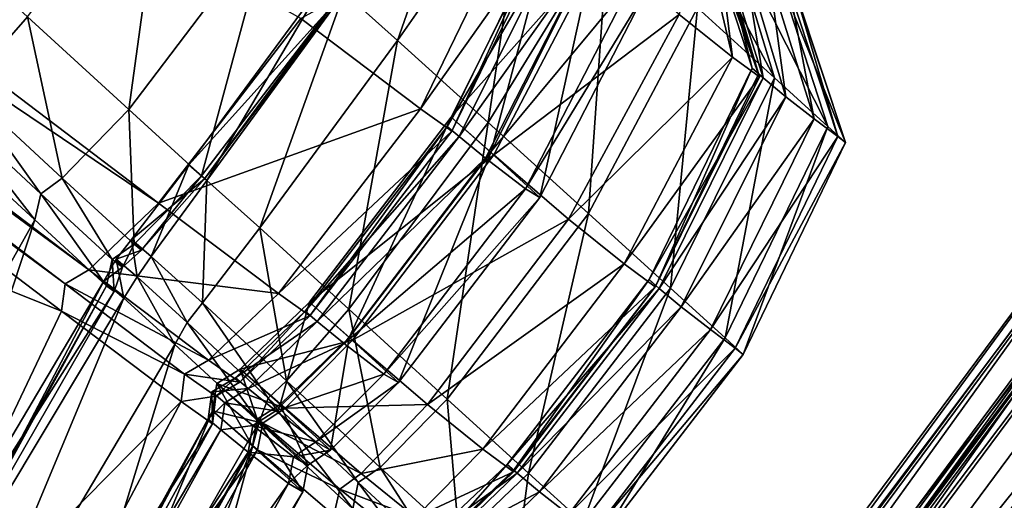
# Model space of a CAD drawing. Header units: millimetres. Extents: x 2387 to 13955, y -4964 to 364.
# Tile 479 of 656: x 6344.11 to 6351.46, y -2906.4 to -2902.81. Entities that reach past the tile are written whole.
import ezdxf

# ---------------------------------------------------------------- set-up
doc = ezdxf.new("R2010")
doc.units = ezdxf.units.MM
doc.header["$MEASUREMENT"] = 0
doc.layers.add('Predefinito', color=7, linetype='Continuous', true_color=0x000000)

msp = doc.modelspace()

# ---------------------------------------------------------------- linework, layer by layer
at = {"layer": 'Predefinito'}
for points in [[(6345.1495, -2904.1824, 440.492), (6335.2554, -2896.6692, 485.6928), (6334.7351, -2897.1658, 485.6669)], [(6335.2554, -2896.6692, 485.6928), (6345.1495, -2904.1824, 440.492), (6346.2091, -2902.8039, 440.494)], [(6344.6285, -2904.6786, 440.4862), (6334.7351, -2897.1658, 485.6669), (6334.5586, -2897.2706, 485.6497)], [(6334.7351, -2897.1658, 485.6669), (6344.6285, -2904.6786, 440.4862), (6345.1495, -2904.1824, 440.492)], [(6344.4515, -2904.7832, 440.4823), (6334.5586, -2897.2706, 485.6497), (6334.5309, -2897.4741, 485.6669)], [(6334.5586, -2897.2706, 485.6497), (6344.4515, -2904.7832, 440.4823), (6344.6285, -2904.6786, 440.4862)], [(6344.4241, -2904.9871, 440.4862), (6334.5309, -2897.4741, 485.6669), (6333.255, -2900.517, 485.6928)], [(6334.5309, -2897.4741, 485.6669), (6344.4241, -2904.9871, 440.4862), (6344.4515, -2904.7832, 440.4823)], [(6333.255, -2900.517, 485.6928), (6342.9787, -2908.0306, 440.4921), (6344.4241, -2904.9871, 440.4862)], [(6346.9315, -2902.9681, 16.2032), (6346.534, -2902.6118, 16.1844), (6347.5352, -2901.2412, 16.3436)], [(6347.5352, -2901.2412, 16.3436), (6347.9061, -2901.5741, 16.4603), (6346.9315, -2902.9681, 16.2032)], [(6344.9262, -2903.4824, 14.7599), (6344.1711, -2902.7931, 13.9075), (6345.2125, -2901.4031, 13.8732)], [(6345.2125, -2901.4031, 13.8732), (6345.9772, -2902.0986, 14.7408), (6344.9262, -2903.4824, 14.7599)], [(6347.6075, -2903.5809, 16.9438), (6346.9315, -2902.9681, 16.2032), (6347.9061, -2901.5741, 16.4603)], [(6347.9061, -2901.5741, 16.4603), (6348.5034, -2902.1174, 17.1776), (6347.6075, -2903.5809, 16.9438)], [(6348.9528, -2901.7552, 19.3121), (6349.4188, -2902.1826, 22.0794), (6349.7437, -2903.248, 21.8075)], [(6349.7437, -2903.248, 21.8075), (6349.1687, -2902.7243, 18.8439), (6348.9528, -2901.7552, 19.3121)], [(6346.2091, -2902.8039, 440.494), (6347.1027, -2903.4784, 435.4741), (6347.8693, -2901.9005, 435.4956)], [(6348.1031, -2902.066, 433.6565), (6347.8693, -2901.9005, 435.4956), (6347.1027, -2903.4784, 435.4741)], [(6347.6274, -2903.8041, 426.6133), (6347.3316, -2903.5413, 426.4532), (6348.1112, -2901.9754, 426.413)], [(6348.4552, -2902.2779, 426.2631), (6348.1112, -2901.9754, 426.413), (6347.3316, -2903.5413, 426.4532)], [(6348.1112, -2901.9754, 426.413), (6348.411, -2902.2418, 426.6799), (6347.6274, -2903.8041, 426.6133)], [(6347.3368, -2903.644, 433.6595), (6347.3023, -2903.6098, 433.4626), (6348.0724, -2902.0352, 433.4061)], [(6348.171, -2902.1194, 433.1873), (6348.0724, -2902.0352, 433.4061), (6347.3023, -2903.6098, 433.4626)], [(6348.0724, -2902.0352, 433.4061), (6348.1031, -2902.066, 433.6565), (6347.3368, -2903.644, 433.6595)], [(6345.4703, -2903.9796, 15.657), (6344.9262, -2903.4824, 14.7599), (6345.9772, -2902.0986, 14.7408)], [(6345.9772, -2902.0986, 14.7408), (6346.5239, -2902.5975, 15.6524), (6345.4703, -2903.9796, 15.657)], [(6347.1027, -2903.4784, 435.4741), (6347.3368, -2903.644, 433.6595), (6348.1031, -2902.066, 433.6565)], [(6347.3023, -2903.6098, 433.4626), (6347.3902, -2903.6846, 433.2957), (6348.171, -2902.1194, 433.1873)], [(6348.3807, -2902.2921, 432.2878), (6348.171, -2902.1194, 433.1873), (6347.3902, -2903.6846, 433.2957)], [(6348.3548, -2904.2603, 18.6878), (6347.6075, -2903.5809, 16.9438), (6348.5034, -2902.1174, 17.1776)], [(6348.5034, -2902.1174, 17.1776), (6349.1687, -2902.7243, 18.8439), (6348.3548, -2904.2603, 18.6878)], [(6349.0316, -2902.7755, 425.4453), (6349.4292, -2903.0942, 423.1746), (6349.1952, -2902.1092, 422.9335)], [(6349.3113, -2902.1789, 420.9417), (6349.1952, -2902.1092, 422.9335), (6349.4292, -2903.0942, 423.1746)], [(6349.3232, -2902.1735, 419.2056), (6349.2194, -2902.0831, 419.5939), (6349.5751, -2903.1756, 419.6787)], [(6349.2194, -2902.0831, 419.5939), (6349.2674, -2902.1276, 420.0005), (6349.6235, -2903.2205, 419.9241)], [(6349.6235, -2903.2205, 419.9241), (6349.5751, -2903.1756, 419.6787), (6349.2194, -2902.0831, 419.5939)], [(6343.5169, -2902.195, 13.5148), (6344.1711, -2902.7931, 13.9075), (6343.7041, -2903.3254, 14.0105)], [(6349.2674, -2902.1276, 420.0005), (6349.3113, -2902.1789, 420.9417), (6349.6318, -2903.2405, 420.8634)], [(6349.6318, -2903.2405, 420.8634), (6349.6235, -2903.2205, 419.9241), (6349.2674, -2902.1276, 420.0005)], [(6349.4292, -2903.0942, 423.1746), (6349.6318, -2903.2405, 420.8634), (6349.3113, -2902.1789, 420.9417)], [(6349.5751, -2903.1756, 419.6787), (6349.6575, -2903.2472, 419.4492), (6349.3232, -2902.1735, 419.2056)], [(6349.508, -2902.3286, 417.2866), (6349.3232, -2902.1735, 419.2056), (6349.6575, -2903.2472, 419.4492)], [(6349.4188, -2902.1826, 22.0794), (6349.7853, -2902.5167, 25.46), (6350.141, -2903.6094, 25.3333)], [(6350.141, -2903.6094, 25.3333), (6349.7437, -2903.248, 21.8075), (6349.4188, -2902.1826, 22.0794)], [(6347.9932, -2904.1393, 427.5647), (6347.6274, -2903.8041, 426.6133), (6348.411, -2902.2418, 426.6799)], [(6348.411, -2902.2418, 426.6799), (6348.79, -2902.5885, 427.6713), (6347.9932, -2904.1393, 427.5647)], [(6347.3316, -2903.5413, 426.4532), (6347.6502, -2903.8215, 426.4047), (6348.4552, -2902.2779, 426.2631)], [(6347.3902, -2903.6846, 433.2957), (6347.5884, -2903.8471, 432.3925), (6348.3807, -2902.2921, 432.2878)], [(6348.6834, -2902.5268, 429.9948), (6348.3807, -2902.2921, 432.2878), (6347.5884, -2903.8471, 432.3925)], [(6349.0316, -2902.7755, 425.4453), (6348.4552, -2902.2779, 426.2631), (6347.6502, -2903.8215, 426.4047)], [(6349.7033, -2902.4781, 412.2879), (6349.508, -2902.3286, 417.2866), (6349.8268, -2903.3885, 417.601)], [(6349.6575, -2903.2472, 419.4492), (6349.8268, -2903.3885, 417.601), (6349.508, -2902.3286, 417.2866)], [(6349.8268, -2903.3885, 417.601), (6350.0389, -2903.553, 412.4993), (6349.7033, -2902.4781, 412.2879)], [(6349.8537, -2902.5882, 360.6594), (6349.7033, -2902.4781, 412.2879), (6350.0389, -2903.553, 412.4993)], [(6345.5095, -2904.0134, 16.2059), (6345.3757, -2903.8964, 16.3604), (6346.4048, -2902.4978, 16.3554)], [(6346.534, -2902.6118, 16.1844), (6346.4048, -2902.4978, 16.3554), (6345.3757, -2903.8964, 16.3604)], [(6346.4048, -2902.4978, 16.3554), (6346.534, -2902.6118, 16.1844), (6345.5095, -2904.0134, 16.2059)], [(6347.5884, -2903.8471, 432.3925), (6347.8847, -2904.0762, 429.9866), (6348.6834, -2902.5268, 429.9948)], [(6348.79, -2902.5885, 427.6713), (6348.6834, -2902.5268, 429.9948), (6347.8847, -2904.0762, 429.9866)], [(6349.7853, -2902.5167, 25.46), (6349.9059, -2902.6267, 28.7328), (6350.2731, -2903.7295, 28.6859)], [(6350.2731, -2903.7295, 28.6859), (6350.141, -2903.6094, 25.3333), (6349.7853, -2902.5167, 25.46)], [(6345.3757, -2903.8964, 16.3604), (6345.4914, -2904.0014, 16.1839), (6346.534, -2902.6118, 16.1844)], [(6345.4914, -2904.0014, 16.1839), (6345.4703, -2903.9796, 15.657), (6346.5239, -2902.5975, 15.6524)], [(6346.5239, -2902.5975, 15.6524), (6346.534, -2902.6118, 16.1844), (6345.4914, -2904.0014, 16.1839)], [(6345.9032, -2904.3671, 16.2385), (6345.5095, -2904.0134, 16.2059), (6346.534, -2902.6118, 16.1844)], [(6346.534, -2902.6118, 16.1844), (6346.9315, -2902.9681, 16.2032), (6345.9032, -2904.3671, 16.2385)], [(6347.8847, -2904.0762, 429.9866), (6347.9932, -2904.1393, 427.5647), (6348.79, -2902.5885, 427.6713)], [(6350.0389, -2903.553, 412.4993), (6350.2141, -2903.6851, 360.7256), (6349.8537, -2902.5882, 360.6594)], [(6349.9037, -2902.6248, 218.8506), (6349.8537, -2902.5882, 360.6594), (6350.2141, -2903.6851, 360.7256)], [(6350.2141, -2903.6851, 360.7256), (6350.2725, -2903.729, 218.8614), (6349.9037, -2902.6248, 218.8506)], [(6349.9042, -2902.6252, 77.8718), (6349.9037, -2902.6248, 218.8506), (6350.2725, -2903.729, 218.8614)], [(6349.9059, -2902.6267, 28.7328), (6349.9042, -2902.6252, 77.8718), (6350.2727, -2903.7291, 77.8627)], [(6350.2725, -2903.729, 218.8614), (6350.2727, -2903.7291, 77.8627), (6349.9042, -2902.6252, 77.8718)], [(6350.2727, -2903.7291, 77.8627), (6350.2731, -2903.7295, 28.6859), (6349.9059, -2902.6267, 28.7328)], [(6344.3948, -2914.5883, 359.3431), (6353.1755, -2902.7661, 359.3431), (6353.1754, -2902.766, 320.2346)], [(6353.1754, -2902.766, 320.2346), (6344.3948, -2914.5883, 320.2346), (6344.3948, -2914.5883, 359.3431)], [(6344.3948, -2914.5883, 398.4517), (6353.1755, -2902.766, 398.4517), (6353.1755, -2902.7661, 359.3431)], [(6344.3948, -2914.5883, 414.1727), (6353.1755, -2902.7661, 414.1727), (6353.1755, -2902.766, 398.4517)], [(6353.1755, -2902.766, 398.4517), (6344.3948, -2914.5883, 398.4517), (6344.3948, -2914.5883, 414.1727)], [(6344.3948, -2914.5883, 320.2346), (6353.1754, -2902.766, 320.2346), (6353.1755, -2902.7661, 304.5135)], [(6353.1755, -2902.7661, 359.3431), (6344.3948, -2914.5883, 359.3431), (6344.3948, -2914.5883, 398.4517)], [(6353.1755, -2902.7661, 414.1727), (6344.3948, -2914.5883, 414.1727), (6344.4574, -2914.6272, 417.2723)], [(6353.1755, -2902.7661, 304.5135), (6344.3948, -2914.5883, 304.5135), (6344.3948, -2914.5883, 320.2346)], [(6344.3948, -2914.5883, 304.5135), (6353.1755, -2902.7661, 304.5135), (6353.2377, -2902.8399, 301.0011)], [(6344.4574, -2914.6272, 417.2723), (6353.2292, -2902.8166, 417.2723), (6353.1755, -2902.7661, 414.1727)], [(6347.6502, -2903.8215, 426.4047), (6348.2059, -2904.3008, 425.621), (6349.0316, -2902.7755, 425.4453)], [(6349.4292, -2903.0942, 423.1746), (6349.0316, -2902.7755, 425.4453), (6348.2059, -2904.3008, 425.621)], [(6348.9662, -2904.8162, 21.7169), (6348.3548, -2904.2603, 18.6878), (6349.1687, -2902.7243, 18.8439)], [(6349.1687, -2902.7243, 18.8439), (6349.7437, -2903.248, 21.8075), (6348.9662, -2904.8162, 21.7169)], [(6344.4312, -2903.9961, 14.8172), (6343.7041, -2903.3254, 14.0105), (6344.1711, -2902.7931, 13.9075)], [(6344.1711, -2902.7931, 13.9075), (6344.9262, -2903.4824, 14.7599), (6344.4312, -2903.9961, 14.8172)], [(6353.2377, -2902.8399, 301.0011), (6344.4703, -2914.6484, 301.0011), (6344.3948, -2914.5883, 304.5135)], [(6353.2292, -2902.8166, 417.2723), (6344.4574, -2914.6272, 417.2723), (6344.645, -2914.7438, 418.5167)], [(6344.4703, -2914.6484, 301.0011), (6353.2377, -2902.8399, 301.0011), (6353.4243, -2903.0613, 298.5183)], [(6344.645, -2914.7438, 418.5167), (6353.3902, -2902.968, 418.5166), (6353.2292, -2902.8166, 417.2723)], [(6347.1027, -2903.4784, 435.4741), (6346.2091, -2902.8039, 440.494), (6345.1495, -2904.1824, 440.492)], [(6353.3902, -2902.968, 418.5166), (6344.645, -2914.7438, 418.5167), (6344.7831, -2914.832, 418.8467)], [(6353.3852, -2903.0017, 419.9255), (6344.6465, -2914.778, 419.9255), (6344.8908, -2914.9837, 421.3539)], [(6344.6465, -2914.778, 419.9255), (6353.3852, -2903.0017, 419.9255), (6353.4332, -2903.019, 419.2029)], [(6344.7831, -2914.832, 418.8467), (6353.5083, -2903.0817, 418.8465), (6353.3902, -2902.968, 418.5166)], [(6344.8908, -2914.9837, 421.3539), (6353.5846, -2903.2515, 421.354), (6353.3852, -2903.0017, 419.9255)], [(6346.5673, -2904.9721, 16.9759), (6345.9032, -2904.3671, 16.2385), (6346.9315, -2902.9681, 16.2032)], [(6346.9315, -2902.9681, 16.2032), (6347.6075, -2903.5809, 16.9438), (6346.5673, -2904.9721, 16.9759)], [(6353.4243, -2903.0613, 298.5183), (6344.6965, -2914.8288, 298.5183), (6344.4703, -2914.6484, 301.0011)], [(6353.4332, -2903.019, 419.2029), (6344.6971, -2914.7854, 419.203), (6344.6465, -2914.778, 419.9255)], [(6344.6965, -2914.8288, 298.5183), (6353.4243, -2903.0613, 298.5183), (6353.7976, -2903.5042, 296.7472)], [(6344.6971, -2914.7854, 419.203), (6353.4332, -2903.019, 419.2029), (6353.5083, -2903.0817, 418.8465)], [(6353.5083, -2903.0817, 418.8465), (6344.7831, -2914.832, 418.8467), (6344.6971, -2914.7854, 419.203)], [(6348.2059, -2904.3008, 425.621), (6348.6214, -2904.6356, 423.2549), (6349.4292, -2903.0942, 423.1746)], [(6349.6318, -2903.2405, 420.8634), (6349.4292, -2903.0942, 423.1746), (6348.6214, -2904.6356, 423.2549)], [(6349.6575, -2903.2472, 419.4492), (6349.5751, -2903.1756, 419.6787), (6348.8078, -2904.7528, 419.707)], [(6348.8564, -2904.7978, 419.8987), (6348.8078, -2904.7528, 419.707), (6349.5751, -2903.1756, 419.6787)], [(6348.8529, -2904.8074, 420.8373), (6348.8564, -2904.7978, 419.8987), (6349.6235, -2903.2205, 419.9241)], [(6349.6235, -2903.2205, 419.9241), (6349.6318, -2903.2405, 420.8634), (6348.8529, -2904.8074, 420.8373)], [(6349.5751, -2903.1756, 419.6787), (6349.6235, -2903.2205, 419.9241), (6348.8564, -2904.7978, 419.8987)], [(6353.5846, -2903.2515, 421.354), (6344.8908, -2914.9837, 421.3539), (6345.654, -2915.5085, 422.3978)], [(6345.654, -2915.5085, 422.3978), (6354.2298, -2903.9164, 422.3968), (6353.5846, -2903.2515, 421.354)], [(6348.6214, -2904.6356, 423.2549), (6348.8529, -2904.8074, 420.8373), (6349.6318, -2903.2405, 420.8634)], [(6348.8078, -2904.7528, 419.707), (6348.8832, -2904.8181, 419.5305), (6349.6575, -2903.2472, 419.4492)], [(6349.8268, -2903.3885, 417.601), (6349.6575, -2903.2472, 419.4492), (6348.8832, -2904.8181, 419.5305)], [(6349.3738, -2905.1868, 25.2911), (6348.9662, -2904.8162, 21.7169), (6349.7437, -2903.248, 21.8075)], [(6349.7437, -2903.248, 21.8075), (6350.141, -2903.6094, 25.3333), (6349.3738, -2905.1868, 25.2911)], [(6344.2712, -2904.113, 14.8554), (6343.5627, -2903.4549, 14.0791), (6343.7041, -2903.3254, 14.0105)], [(6343.7041, -2903.3254, 14.0105), (6344.4312, -2903.9961, 14.8172), (6344.2712, -2904.113, 14.8554)], [(6348.8832, -2904.8181, 419.5305), (6349.0472, -2904.9549, 417.7057), (6349.8268, -2903.3885, 417.601)], [(6350.0389, -2903.553, 412.4993), (6349.8268, -2903.3885, 417.601), (6349.0472, -2904.9549, 417.7057)], [(6344.2254, -2904.3065, 14.8172), (6343.4981, -2903.6364, 14.0105), (6343.5627, -2903.4549, 14.0791)], [(6343.5627, -2903.4549, 14.0791), (6344.2712, -2904.113, 14.8554), (6344.2254, -2904.3065, 14.8172)], [(6344.9674, -2904.488, 15.6707), (6344.4312, -2903.9961, 14.8172), (6344.9262, -2903.4824, 14.7599)], [(6353.7976, -2903.5042, 296.7472), (6345.149, -2915.1895, 296.7472), (6344.6965, -2914.8288, 298.5183)], [(6344.9262, -2903.4824, 14.7599), (6345.4703, -2903.9796, 15.657), (6344.9674, -2904.488, 15.6707)], [(6345.149, -2915.1895, 296.7472), (6353.7976, -2903.5042, 296.7472), (6354.4198, -2904.2423, 295.3697)], [(6345.1495, -2904.1824, 440.492), (6346.0429, -2904.8567, 435.477), (6347.1027, -2903.4784, 435.4741)], [(6347.3368, -2903.644, 433.6595), (6347.1027, -2903.4784, 435.4741), (6346.0429, -2904.8567, 435.477)], [(6346.5704, -2905.184, 426.6225), (6346.274, -2904.9207, 426.4477), (6347.3316, -2903.5413, 426.4532)], [(6347.6502, -2903.8215, 426.4047), (6347.3316, -2903.5413, 426.4532), (6346.274, -2904.9207, 426.4477)], [(6347.3021, -2905.6433, 18.7092), (6346.5673, -2904.9721, 16.9759), (6347.6075, -2903.5809, 16.9438)], [(6347.3316, -2903.5413, 426.4532), (6347.6274, -2903.8041, 426.6133), (6346.5704, -2905.184, 426.6225)], [(6347.6075, -2903.5809, 16.9438), (6348.3548, -2904.2603, 18.6878), (6347.3021, -2905.6433, 18.7092)], [(6349.0472, -2904.9549, 417.7057), (6349.265, -2905.1245, 412.5698), (6350.0389, -2903.553, 412.4993)], [(6350.2141, -2903.6851, 360.7256), (6350.0389, -2903.553, 412.4993), (6349.265, -2905.1245, 412.5698)], [(6343.4981, -2903.6364, 14.0105), (6344.2254, -2904.3065, 14.8172), (6342.5215, -2907.3391, 14.7599)], [(6346.0429, -2904.8567, 435.477), (6346.277, -2905.0223, 433.659), (6347.3368, -2903.644, 433.6595)], [(6346.277, -2905.0223, 433.659), (6346.2432, -2904.9884, 433.4548), (6347.3023, -2903.6098, 433.4626)], [(6347.3902, -2903.6846, 433.2957), (6347.3023, -2903.6098, 433.4626), (6346.2432, -2904.9884, 433.4548)], [(6347.3023, -2903.6098, 433.4626), (6347.3368, -2903.644, 433.6595), (6346.277, -2905.0223, 433.659)], [(6349.5096, -2905.3103, 28.6702), (6349.3738, -2905.1868, 25.2911), (6350.141, -2903.6094, 25.3333)], [(6350.141, -2903.6094, 25.3333), (6350.2731, -2903.7295, 28.6859), (6349.5096, -2905.3103, 28.6702)], [(6346.2432, -2904.9884, 433.4548), (6346.3326, -2905.0643, 433.2808), (6347.3902, -2903.6846, 433.2957)], [(6347.5884, -2903.8471, 432.3925), (6347.3902, -2903.6846, 433.2957), (6346.3326, -2905.0643, 433.2808)], [(6349.265, -2905.1245, 412.5698), (6349.4485, -2905.2639, 360.7477), (6350.2141, -2903.6851, 360.7256)], [(6350.2725, -2903.729, 218.8614), (6350.2141, -2903.6851, 360.7256), (6349.4485, -2905.2639, 360.7477)], [(6349.4485, -2905.2639, 360.7477), (6349.5096, -2905.3103, 218.865), (6350.2725, -2903.729, 218.8614)], [(6350.2727, -2903.7291, 77.8627), (6350.2725, -2903.729, 218.8614), (6349.5096, -2905.3103, 218.865)], [(6350.2731, -2903.7295, 28.6859), (6350.2727, -2903.7291, 77.8627), (6349.5096, -2905.3103, 77.8597)], [(6349.5096, -2905.3103, 218.865), (6349.5096, -2905.3103, 77.8597), (6350.2727, -2903.7291, 77.8627)], [(6349.5096, -2905.3103, 77.8597), (6349.5096, -2905.3103, 28.6702), (6350.2731, -2903.7295, 28.6859)], [(6346.9382, -2905.5206, 427.5793), (6346.5704, -2905.184, 426.6225), (6347.6274, -2903.8041, 426.6133)], [(6347.6274, -2903.8041, 426.6133), (6347.9932, -2904.1393, 427.5647), (6346.9382, -2905.5206, 427.5793)], [(6346.274, -2904.9207, 426.4477), (6346.5965, -2905.2035, 426.3852), (6347.6502, -2903.8215, 426.4047)], [(6346.3326, -2905.0643, 433.2808), (6346.5326, -2905.228, 432.3781), (6347.5884, -2903.8471, 432.3925)], [(6347.8847, -2904.0762, 429.9866), (6347.5884, -2903.8471, 432.3925), (6346.5326, -2905.228, 432.3781)], [(6348.2059, -2904.3008, 425.621), (6347.6502, -2903.8215, 426.4047), (6346.5965, -2905.2035, 426.3852)], [(6345.0947, -2904.5803, 16.2714), (6344.9475, -2904.4543, 16.3765), (6345.3757, -2903.8964, 16.3604)], [(6345.4914, -2904.0014, 16.1839), (6345.3757, -2903.8964, 16.3604), (6344.9475, -2904.4543, 16.3765)], [(6345.3757, -2903.8964, 16.3604), (6345.5095, -2904.0134, 16.2059), (6345.0947, -2904.5803, 16.2714)], [(6354.2298, -2903.9164, 422.3968), (6345.654, -2915.5085, 422.3978), (6347.1601, -2916.4584, 421.9662)], [(6347.1601, -2916.4584, 421.9662), (6355.5189, -2905.1442, 421.9624), (6354.2298, -2903.9164, 422.3968)], [(6344.8023, -2904.6013, 15.6799), (6344.2712, -2904.113, 14.8554), (6344.4312, -2903.9961, 14.8172)], [(6344.4312, -2903.9961, 14.8172), (6344.9674, -2904.488, 15.6707), (6344.8023, -2904.6013, 15.6799)], [(6344.9475, -2904.4543, 16.3765), (6345.0223, -2904.5322, 16.1834), (6345.4914, -2904.0014, 16.1839)], [(6345.0223, -2904.5322, 16.1834), (6344.9674, -2904.488, 15.6707), (6345.4703, -2903.9796, 15.657)], [(6345.4703, -2903.9796, 15.657), (6345.4914, -2904.0014, 16.1839), (6345.0223, -2904.5322, 16.1834)], [(6345.4763, -2904.9259, 16.3446), (6345.0947, -2904.5803, 16.2714), (6345.5095, -2904.0134, 16.2059)], [(6345.5095, -2904.0134, 16.2059), (6345.9032, -2904.3671, 16.2385), (6345.4763, -2904.9259, 16.3446)], [(6346.5326, -2905.228, 432.3781), (6346.83, -2905.4577, 429.9877), (6347.8847, -2904.0762, 429.9866)], [(6347.9932, -2904.1393, 427.5647), (6347.8847, -2904.0762, 429.9866), (6346.83, -2905.4577, 429.9877)], [(6344.762, -2904.7981, 15.6707), (6344.2254, -2904.3065, 14.8172), (6344.2712, -2904.113, 14.8554)], [(6344.2712, -2904.113, 14.8554), (6344.8023, -2904.6013, 15.6799), (6344.762, -2904.7981, 15.6707)], [(6346.83, -2905.4577, 429.9877), (6346.9382, -2905.5206, 427.5793), (6347.9932, -2904.1393, 427.5647)], [(6346.0429, -2904.8567, 435.477), (6345.1495, -2904.1824, 440.492), (6344.6285, -2904.6786, 440.4862)], [(6354.4198, -2904.2423, 295.3697), (6345.9032, -2915.7907, 295.3697), (6345.149, -2915.1895, 296.7472)], [(6345.9032, -2915.7907, 295.3697), (6354.4198, -2904.2423, 295.3697), (6355.2908, -2905.2757, 294.3857)], [(6343.0646, -2907.838, 15.6566), (6342.5215, -2907.3391, 14.7599), (6344.2254, -2904.3065, 14.8172)], [(6344.2254, -2904.3065, 14.8172), (6344.762, -2904.7981, 15.6707), (6343.0646, -2907.838, 15.6566)], [(6346.5965, -2905.2035, 426.3852), (6347.1553, -2905.685, 425.5968), (6348.2059, -2904.3008, 425.621)], [(6348.6214, -2904.6356, 423.2549), (6348.2059, -2904.3008, 425.621), (6347.1553, -2905.685, 425.5968)], [(6347.908, -2906.1956, 21.7293), (6347.3021, -2905.6433, 18.7092), (6348.3548, -2904.2603, 18.6878)], [(6348.3548, -2904.2603, 18.6878), (6348.9662, -2904.8162, 21.7169), (6347.908, -2906.1956, 21.7293)], [(6346.1044, -2905.507, 17.0723), (6345.4763, -2904.9259, 16.3446), (6345.9032, -2904.3671, 16.2385)], [(6345.9032, -2904.3671, 16.2385), (6346.5673, -2904.9721, 16.9759), (6346.1044, -2905.507, 17.0723)], [(6354.615, -2904.3733, 423.8549), (6346.1209, -2915.8807, 423.8558), (6346.6532, -2916.3886, 426.9312)], [(6346.1209, -2915.8807, 423.8558), (6354.615, -2904.3733, 423.8549), (6355.5362, -2905.1648, 422.0134)], [(6346.6532, -2916.3886, 426.9312), (6355.0386, -2904.9764, 426.9313), (6354.615, -2904.3733, 423.8549)], [(6344.9884, -2904.7324, 16.3151), (6344.8323, -2904.6005, 16.3873), (6344.9475, -2904.4543, 16.3765)], [(6345.0223, -2904.5322, 16.1834), (6344.9475, -2904.4543, 16.3765), (6344.8323, -2904.6005, 16.3873)], [(6344.9475, -2904.4543, 16.3765), (6345.0947, -2904.5803, 16.2714), (6344.9884, -2904.7324, 16.3151)], [(6344.8798, -2904.6603, 16.1831), (6344.8023, -2904.6013, 15.6799), (6344.9674, -2904.488, 15.6707)], [(6344.8323, -2904.6005, 16.3873), (6344.8798, -2904.6603, 16.1831), (6345.0223, -2904.5322, 16.1834)], [(6344.9674, -2904.488, 15.6707), (6345.0223, -2904.5322, 16.1834), (6344.8798, -2904.6603, 16.1831)], [(6344.8894, -2904.8901, 16.2713), (6344.7421, -2904.764, 16.3764), (6344.8323, -2904.6005, 16.3873)], [(6344.8798, -2904.6603, 16.1831), (6344.8323, -2904.6005, 16.3873), (6344.7421, -2904.764, 16.3764)], [(6344.8169, -2904.842, 16.1833), (6344.762, -2904.7981, 15.6707), (6344.8023, -2904.6013, 15.6799)], [(6344.8023, -2904.6013, 15.6799), (6344.8798, -2904.6603, 16.1831), (6344.8169, -2904.842, 16.1833)], [(6344.8323, -2904.6005, 16.3873), (6344.9884, -2904.7324, 16.3151), (6344.8894, -2904.8901, 16.2713)], [(6345.3619, -2905.0727, 16.4153), (6344.9884, -2904.7324, 16.3151), (6345.0947, -2904.5803, 16.2714)], [(6345.0947, -2904.5803, 16.2714), (6345.4763, -2904.9259, 16.3446), (6345.3619, -2905.0727, 16.4153)], [(6345.5211, -2905.3524, 435.4855), (6344.6285, -2904.6786, 440.4862), (6344.4515, -2904.7832, 440.4823)], [(6344.6285, -2904.6786, 440.4862), (6345.5211, -2905.3524, 435.4855), (6346.0429, -2904.8567, 435.477)], [(6344.7421, -2904.764, 16.3764), (6344.8169, -2904.842, 16.1833), (6344.8798, -2904.6603, 16.1831)], [(6347.1553, -2905.685, 425.5968), (6347.5681, -2906.018, 423.2438), (6348.6214, -2904.6356, 423.2549)], [(6348.8529, -2904.8074, 420.8373), (6348.6214, -2904.6356, 423.2549), (6347.5681, -2906.018, 423.2438)], [(6343.0971, -2907.8809, 16.2044), (6342.9586, -2907.7702, 16.3581), (6344.7421, -2904.764, 16.3764)], [(6344.8169, -2904.842, 16.1833), (6344.7421, -2904.764, 16.3764), (6342.9586, -2907.7702, 16.3581)], [(6344.7421, -2904.764, 16.3764), (6344.8894, -2904.8901, 16.2713), (6343.0971, -2907.8809, 16.2044)], [(6345.271, -2905.2357, 16.3445), (6344.8894, -2904.8901, 16.2713), (6344.9884, -2904.7324, 16.3151)], [(6344.9884, -2904.7324, 16.3151), (6345.3619, -2905.0727, 16.4153), (6345.271, -2905.2357, 16.3445)], [(6348.8832, -2904.8181, 419.5305), (6348.8078, -2904.7528, 419.707), (6347.7483, -2906.1311, 419.7031)], [(6347.7968, -2906.1761, 419.9021), (6347.7483, -2906.1311, 419.7031), (6348.8078, -2904.7528, 419.707)], [(6348.8078, -2904.7528, 419.707), (6348.8564, -2904.7978, 419.8987), (6347.7968, -2906.1761, 419.9021)], [(6342.9586, -2907.7702, 16.3581), (6343.079, -2907.8688, 16.1824), (6344.8169, -2904.842, 16.1833)], [(6343.079, -2907.8688, 16.1824), (6343.0646, -2907.838, 15.6566), (6344.762, -2904.7981, 15.6707)], [(6344.762, -2904.7981, 15.6707), (6344.8169, -2904.842, 16.1833), (6343.079, -2907.8688, 16.1824)], [(6345.3435, -2905.4568, 435.4913), (6344.4515, -2904.7832, 440.4823), (6344.4241, -2904.9871, 440.4862)], [(6344.4515, -2904.7832, 440.4823), (6345.3435, -2905.4568, 435.4913), (6345.5211, -2905.3524, 435.4855)], [(6347.5681, -2906.018, 423.2438), (6347.7951, -2906.1869, 420.8408), (6348.8529, -2904.8074, 420.8373)], [(6347.7483, -2906.1311, 419.7031), (6347.8247, -2906.1971, 419.5193), (6348.8832, -2904.8181, 419.5305)], [(6348.8564, -2904.7978, 419.8987), (6348.8529, -2904.8074, 420.8373), (6347.7951, -2906.1869, 420.8408)], [(6347.7951, -2906.1869, 420.8408), (6347.7968, -2906.1761, 419.9021), (6348.8564, -2904.7978, 419.8987)], [(6349.0472, -2904.9549, 417.7057), (6348.8832, -2904.8181, 419.5305), (6347.8247, -2906.1971, 419.5193)], [(6348.3141, -2906.5652, 25.2969), (6347.908, -2906.1956, 21.7293), (6348.9662, -2904.8162, 21.7169)], [(6348.9662, -2904.8162, 21.7169), (6349.3738, -2905.1868, 25.2911), (6348.3141, -2906.5652, 25.2969)], [(6343.4983, -2908.2245, 16.2381), (6343.0971, -2907.8809, 16.2044), (6344.8894, -2904.8901, 16.2713)], [(6344.8894, -2904.8901, 16.2713), (6345.271, -2905.2357, 16.3445), (6343.4983, -2908.2245, 16.2381)], [(6346.277, -2905.0223, 433.659), (6346.0429, -2904.8567, 435.477), (6345.5211, -2905.3524, 435.4855)], [(6345.3166, -2905.6613, 435.4855), (6344.4241, -2904.9871, 440.4862), (6342.9787, -2908.0306, 440.4921)], [(6344.4241, -2904.9871, 440.4862), (6345.3166, -2905.6613, 435.4855), (6345.3435, -2905.4568, 435.4913)], [(6345.966, -2905.6377, 17.1365), (6345.3619, -2905.0727, 16.4153), (6345.4763, -2904.9259, 16.3446)], [(6345.4763, -2904.9259, 16.3446), (6346.1044, -2905.507, 17.0723), (6345.966, -2905.6377, 17.1365)], [(6345.7551, -2905.518, 433.6576), (6345.723, -2905.4853, 433.4314), (6346.2432, -2904.9884, 433.4548)], [(6346.3326, -2905.0643, 433.2808), (6346.2432, -2904.9884, 433.4548), (6345.723, -2905.4853, 433.4314)], [(6346.2432, -2904.9884, 433.4548), (6346.277, -2905.0223, 433.659), (6345.7551, -2905.518, 433.6576)], [(6346.0564, -2905.6851, 426.6499), (6345.7581, -2905.4206, 426.431), (6346.274, -2904.9207, 426.4477)], [(6346.5965, -2905.2035, 426.3852), (6346.274, -2904.9207, 426.4477), (6345.7581, -2905.4206, 426.431)], [(6346.274, -2904.9207, 426.4477), (6346.5704, -2905.184, 426.6225), (6346.0564, -2905.6851, 426.6499)], [(6346.8018, -2906.1533, 18.7733), (6346.1044, -2905.507, 17.0723), (6346.5673, -2904.9721, 16.9759)], [(6346.5673, -2904.9721, 16.9759), (6347.3021, -2905.6433, 18.7092), (6346.8018, -2906.1533, 18.7733)], [(6355.0386, -2904.9764, 426.9313), (6346.6532, -2916.3886, 426.9312), (6348.2102, -2917.6298, 430.4786)], [(6347.8247, -2906.1971, 419.5193), (6347.9895, -2906.3346, 417.6914), (6349.0472, -2904.9549, 417.7057)], [(6349.265, -2905.1245, 412.5698), (6349.0472, -2904.9549, 417.7057), (6347.9895, -2906.3346, 417.6914)], [(6348.2102, -2917.6298, 430.4786), (6356.323, -2906.5003, 430.4786), (6355.0386, -2904.9764, 426.9313)], [(6345.5211, -2905.3524, 435.4855), (6345.7551, -2905.518, 433.6576), (6346.277, -2905.0223, 433.659)], [(6345.8994, -2905.8165, 17.0723), (6345.271, -2905.2357, 16.3445), (6345.3619, -2905.0727, 16.4153)], [(6345.3619, -2905.0727, 16.4153), (6345.966, -2905.6377, 17.1365), (6345.8994, -2905.8165, 17.0723)], [(6345.723, -2905.4853, 433.4314), (6345.8173, -2905.5644, 433.2361), (6346.3326, -2905.0643, 433.2808)], [(6346.5326, -2905.228, 432.3781), (6346.3326, -2905.0643, 433.2808), (6345.8173, -2905.5644, 433.2361)], [(6347.9895, -2906.3346, 417.6914), (6348.2064, -2906.5036, 412.5601), (6349.265, -2905.1245, 412.5698)], [(6349.4485, -2905.2639, 360.7477), (6349.265, -2905.1245, 412.5698), (6348.2064, -2906.5036, 412.5601)], [(6345.7581, -2905.4206, 426.431), (6346.0922, -2905.7111, 426.3268), (6346.5965, -2905.2035, 426.3852)], [(6346.4302, -2906.0256, 427.6234), (6346.0564, -2905.6851, 426.6499), (6346.5704, -2905.184, 426.6225)], [(6347.1553, -2905.685, 425.5968), (6346.5965, -2905.2035, 426.3852), (6346.0922, -2905.7111, 426.3268)], [(6355.5362, -2905.1648, 422.0134), (6347.1811, -2916.4751, 422.0172), (6346.1209, -2915.8807, 423.8558)], [(6346.5704, -2905.184, 426.6225), (6346.9382, -2905.5206, 427.5793), (6346.4302, -2906.0256, 427.6234)], [(6355.5189, -2905.1442, 421.9624), (6347.1601, -2916.4584, 421.9662), (6348.1042, -2917.0438, 421.3944)], [(6347.1811, -2916.4751, 422.0172), (6355.5362, -2905.1648, 422.0134), (6356.3288, -2905.9041, 421.3887)], [(6348.1042, -2917.0438, 421.3944), (6356.3288, -2905.9041, 421.3887), (6355.5189, -2905.1442, 421.9624)], [(6348.4493, -2906.6884, 28.6724), (6348.3141, -2906.5652, 25.2969), (6349.3738, -2905.1868, 25.2911)], [(6349.3738, -2905.1868, 25.2911), (6349.5096, -2905.3103, 28.6702), (6348.4493, -2906.6884, 28.6724)], [(6344.1659, -2908.8248, 16.9759), (6343.4983, -2908.2245, 16.2381), (6345.271, -2905.2357, 16.3445)], [(6345.271, -2905.2357, 16.3445), (6345.8994, -2905.8165, 17.0723), (6344.1659, -2908.8248, 16.9759)], [(6345.8173, -2905.5644, 433.2361), (6346.0225, -2905.7316, 432.335), (6346.5326, -2905.228, 432.3781)], [(6355.2908, -2905.2757, 294.3857), (6346.9591, -2916.6324, 294.3857), (6345.9032, -2915.7907, 295.3697)], [(6346.83, -2905.4577, 429.9877), (6346.5326, -2905.228, 432.3781), (6346.0225, -2905.7316, 432.335)], [(6346.9591, -2916.6324, 294.3857), (6355.2908, -2905.2757, 294.3857), (6356.4107, -2906.6044, 293.7954)], [(6348.2064, -2906.5036, 412.5601), (6348.3885, -2906.6422, 360.7447), (6349.4485, -2905.2639, 360.7477)], [(6349.5096, -2905.3103, 218.865), (6349.4485, -2905.2639, 360.7477), (6348.3885, -2906.6422, 360.7447)], [(6345.7551, -2905.518, 433.6576), (6345.5211, -2905.3524, 435.4855), (6345.3435, -2905.4568, 435.4913)], [(6348.3885, -2906.6422, 360.7447), (6348.4493, -2906.6884, 218.8645), (6349.5096, -2905.3103, 218.865)], [(6349.5096, -2905.3103, 28.6702), (6349.5096, -2905.3103, 77.8597), (6348.4493, -2906.6884, 77.8601)], [(6348.4493, -2906.6884, 77.8601), (6348.4493, -2906.6884, 28.6724), (6349.5096, -2905.3103, 28.6702)], [(6349.5096, -2905.3103, 77.8597), (6349.5096, -2905.3103, 218.865), (6348.4493, -2906.6884, 218.8645)], [(6348.4493, -2906.6884, 218.8645), (6348.4493, -2906.6884, 77.8601), (6349.5096, -2905.3103, 77.8597)], [(6345.8837, -2905.7936, 426.6682), (6345.5841, -2905.5284, 426.42), (6345.7581, -2905.4206, 426.431)], [(6346.0922, -2905.7111, 426.3268), (6345.7581, -2905.4206, 426.431), (6345.5841, -2905.5284, 426.42)], [(6345.7581, -2905.4206, 426.431), (6346.0564, -2905.6851, 426.6499), (6345.8837, -2905.7936, 426.6682)], [(6345.5774, -2905.6225, 433.6566), (6345.3435, -2905.4568, 435.4913), (6345.3166, -2905.6613, 435.4855)], [(6345.3435, -2905.4568, 435.4913), (6345.5774, -2905.6225, 433.6566), (6345.7551, -2905.518, 433.6576)], [(6345.5774, -2905.6225, 433.6566), (6345.5464, -2905.5907, 433.4159), (6345.723, -2905.4853, 433.4314)], [(6345.8173, -2905.5644, 433.2361), (6345.723, -2905.4853, 433.4314), (6345.5464, -2905.5907, 433.4159)], [(6345.723, -2905.4853, 433.4314), (6345.7551, -2905.518, 433.6576), (6345.5774, -2905.6225, 433.6566)], [(6346.0225, -2905.7316, 432.335), (6346.3229, -2905.9632, 429.9912), (6346.83, -2905.4577, 429.9877)], [(6346.9382, -2905.5206, 427.5793), (6346.83, -2905.4577, 429.9877), (6346.3229, -2905.9632, 429.9912)], [(6345.5464, -2905.5907, 433.4159), (6345.644, -2905.6719, 433.2064), (6345.8173, -2905.5644, 433.2361)], [(6345.8507, -2905.9957, 426.6499), (6345.5522, -2905.7316, 426.4311), (6345.5841, -2905.5284, 426.42)], [(6345.9261, -2905.8239, 426.2878), (6345.5841, -2905.5284, 426.42), (6345.5522, -2905.7316, 426.4311)], [(6345.5841, -2905.5284, 426.42), (6345.8837, -2905.7936, 426.6682), (6345.8507, -2905.9957, 426.6499)], [(6345.5841, -2905.5284, 426.42), (6345.9261, -2905.8239, 426.2878), (6346.0922, -2905.7111, 426.3268)], [(6346.0225, -2905.7316, 432.335), (6345.8173, -2905.5644, 433.2361), (6345.644, -2905.6719, 433.2064)], [(6346.6385, -2906.2673, 18.816), (6345.966, -2905.6377, 17.1365), (6346.1044, -2905.507, 17.0723)], [(6346.1044, -2905.507, 17.0723), (6346.8018, -2906.1533, 18.7733), (6346.6385, -2906.2673, 18.816)], [(6346.3229, -2905.9632, 429.9912), (6346.4302, -2906.0256, 427.6234), (6346.9382, -2905.5206, 427.5793)], [(6345.3166, -2905.6613, 435.4855), (6345.5503, -2905.8272, 433.6576), (6345.5774, -2905.6225, 433.6566)], [(6345.5503, -2905.8272, 433.6576), (6345.518, -2905.7948, 433.4315), (6345.5464, -2905.5907, 433.4159)], [(6345.644, -2905.6719, 433.2064), (6345.5464, -2905.5907, 433.4159), (6345.518, -2905.7948, 433.4315)], [(6345.5464, -2905.5907, 433.4159), (6345.5774, -2905.6225, 433.6566), (6345.5503, -2905.8272, 433.6576)], [(6346.597, -2906.4624, 18.7733), (6345.8994, -2905.8165, 17.0723), (6345.966, -2905.6377, 17.1365)], [(6345.966, -2905.6377, 17.1365), (6346.6385, -2906.2673, 18.816), (6346.597, -2906.4624, 18.7733)], [(6347.3912, -2906.6946, 21.7664), (6346.8018, -2906.1533, 18.7733), (6347.3021, -2905.6433, 18.7092)], [(6347.3021, -2905.6433, 18.7092), (6347.908, -2906.1956, 21.7293), (6347.3912, -2906.6946, 21.7664)], [(6342.9787, -2908.0306, 440.4921), (6343.7006, -2908.7071, 435.477), (6345.3166, -2905.6613, 435.4855)], [(6345.5503, -2905.8272, 433.6576), (6345.3166, -2905.6613, 435.4855), (6343.7006, -2908.7071, 435.477)], [(6345.518, -2905.7948, 433.4315), (6345.6124, -2905.8738, 433.2362), (6345.644, -2905.6719, 433.2064)], [(6345.8527, -2905.8413, 432.3063), (6345.644, -2905.6719, 433.2064), (6345.6124, -2905.8738, 433.2362)], [(6345.644, -2905.6719, 433.2064), (6345.8527, -2905.8413, 432.3063), (6346.0225, -2905.7316, 432.335)], [(6346.2618, -2906.1366, 427.6527), (6345.8837, -2905.7936, 426.6682), (6346.0564, -2905.6851, 426.6499)], [(6346.6607, -2906.1989, 425.5242), (6346.0922, -2905.7111, 426.3268), (6345.9261, -2905.8239, 426.2878)], [(6346.0564, -2905.6851, 426.6499), (6346.4302, -2906.0256, 427.6234), (6346.2618, -2906.1366, 427.6527)], [(6346.0922, -2905.7111, 426.3268), (6346.6607, -2906.1989, 425.5242), (6347.1553, -2905.685, 425.5968)], [(6347.5681, -2906.018, 423.2438), (6347.1553, -2905.685, 425.5968), (6346.6607, -2906.1989, 425.5242)], [(6343.8746, -2908.8782, 433.6592), (6343.8384, -2908.8481, 433.455), (6345.518, -2905.7948, 433.4315)], [(6345.6124, -2905.8738, 433.2362), (6345.518, -2905.7948, 433.4315), (6343.8384, -2908.8481, 433.455)], [(6344.1515, -2909.067, 426.623), (6343.8452, -2908.8202, 426.4484), (6345.5522, -2905.7316, 426.4311)], [(6345.8866, -2906.0217, 426.3268), (6345.5522, -2905.7316, 426.4311), (6343.8452, -2908.8202, 426.4484)], [(6345.518, -2905.7948, 433.4315), (6345.5503, -2905.8272, 433.6576), (6343.8746, -2908.8782, 433.6592)], [(6345.5522, -2905.7316, 426.4311), (6345.8507, -2905.9957, 426.6499), (6344.1515, -2909.067, 426.623)], [(6345.5522, -2905.7316, 426.4311), (6345.8866, -2906.0217, 426.3268), (6345.9261, -2905.8239, 426.2878)], [(6346.225, -2906.3355, 427.6234), (6345.8507, -2905.9957, 426.6499), (6345.8837, -2905.7936, 426.6682)], [(6346.3229, -2905.9632, 429.9912), (6346.0225, -2905.7316, 432.335), (6345.8527, -2905.8413, 432.3063)], [(6345.8837, -2905.7936, 426.6682), (6346.2618, -2906.1366, 427.6527), (6346.225, -2906.3355, 427.6234)], [(6343.7006, -2908.7071, 435.477), (6343.8746, -2908.8782, 433.6592), (6345.5503, -2905.8272, 433.6576)], [(6344.9021, -2909.4943, 18.7092), (6344.1659, -2908.8248, 16.9759), (6345.8994, -2905.8165, 17.0723)], [(6345.8994, -2905.8165, 17.0723), (6346.597, -2906.4624, 18.7733), (6344.9021, -2909.4943, 18.7092)], [(6345.6124, -2905.8738, 433.2362), (6345.8177, -2906.0408, 432.335), (6345.8527, -2905.8413, 432.3063)], [(6346.155, -2906.0743, 429.9936), (6345.8527, -2905.8413, 432.3063), (6345.8177, -2906.0408, 432.335)], [(6345.8527, -2905.8413, 432.3063), (6346.155, -2906.0743, 429.9936), (6346.3229, -2905.9632, 429.9912)], [(6346.501, -2906.3157, 425.4758), (6345.9261, -2905.8239, 426.2878), (6345.8866, -2906.0217, 426.3268)], [(6345.9261, -2905.8239, 426.2878), (6346.501, -2906.3157, 425.4758), (6346.6607, -2906.1989, 425.5242)], [(6343.8384, -2908.8481, 433.455), (6343.9301, -2908.9205, 433.2809), (6345.6124, -2905.8738, 433.2362)], [(6345.8177, -2906.0408, 432.335), (6345.6124, -2905.8738, 433.2362), (6343.9301, -2908.9205, 433.2809)], [(6356.3288, -2905.9041, 421.3887), (6348.1042, -2917.0438, 421.3944), (6347.1811, -2916.4751, 422.0172)], [(6344.5344, -2909.3788, 427.5795), (6344.1515, -2909.067, 426.623), (6345.8507, -2905.9957, 426.6499)], [(6345.8507, -2905.9957, 426.6499), (6346.225, -2906.3355, 427.6234), (6344.5344, -2909.3788, 427.5795)], [(6346.4302, -2906.0256, 427.6234), (6346.3229, -2905.9632, 429.9912), (6346.155, -2906.0743, 429.9936)], [(6343.8452, -2908.8202, 426.4484), (6344.1776, -2909.0865, 426.3857), (6345.8866, -2906.0217, 426.3268)], [(6343.9301, -2908.9205, 433.2809), (6344.1331, -2909.079, 432.3781), (6345.8177, -2906.0408, 432.335)], [(6346.118, -2906.2726, 429.9912), (6345.8177, -2906.0408, 432.335), (6344.1331, -2909.079, 432.3781)], [(6346.4555, -2906.5088, 425.5242), (6345.8866, -2906.0217, 426.3268), (6344.1776, -2909.0865, 426.3857)], [(6345.8177, -2906.0408, 432.335), (6346.118, -2906.2726, 429.9912), (6346.155, -2906.0743, 429.9936)], [(6345.8866, -2906.0217, 426.3268), (6346.4555, -2906.5088, 425.5242), (6346.501, -2906.3157, 425.4758)], [(6346.2618, -2906.1366, 427.6527), (6346.155, -2906.0743, 429.9936), (6346.118, -2906.2726, 429.9912)], [(6346.155, -2906.0743, 429.9936), (6346.2618, -2906.1366, 427.6527), (6346.4302, -2906.0256, 427.6234)], [(6346.6607, -2906.1989, 425.5242), (6347.0652, -2906.5263, 423.2105), (6347.5681, -2906.018, 423.2438)], [(6347.7951, -2906.1869, 420.8408), (6347.5681, -2906.018, 423.2438), (6347.0652, -2906.5263, 423.2105)], [(6346.118, -2906.2726, 429.9912), (6346.225, -2906.3355, 427.6234), (6346.2618, -2906.1366, 427.6527)], [(6347.2169, -2906.8011, 21.7912), (6346.6385, -2906.2673, 18.816), (6346.8018, -2906.1533, 18.7733)], [(6346.8018, -2906.1533, 18.7733), (6347.3912, -2906.6946, 21.7664), (6347.2169, -2906.8011, 21.7912)], [(6347.8247, -2906.1971, 419.5193), (6347.7483, -2906.1311, 419.7031), (6347.2267, -2906.6271, 419.6914)], [(6347.2752, -2906.672, 419.9124), (6347.2267, -2906.6271, 419.6914), (6347.7483, -2906.1311, 419.7031)], [(6347.7483, -2906.1311, 419.7031), (6347.7968, -2906.1761, 419.9021), (6347.2752, -2906.672, 419.9124)], [(6347.0652, -2906.5263, 423.2105), (6346.6607, -2906.1989, 425.5242), (6346.501, -2906.3157, 425.4758)], [(6347.0652, -2906.5263, 423.2105), (6347.2789, -2906.6864, 420.8513), (6347.7951, -2906.1869, 420.8408)], [(6347.2267, -2906.6271, 419.6914), (6347.3064, -2906.6953, 419.4859), (6347.8247, -2906.1971, 419.5193)], [(6347.2789, -2906.6864, 420.8513), (6347.2752, -2906.672, 419.9124), (6347.7968, -2906.1761, 419.9021)], [(6347.7968, -2906.1761, 419.9021), (6347.7951, -2906.1869, 420.8408), (6347.2789, -2906.6864, 420.8513)], [(6347.9895, -2906.3346, 417.6914), (6347.8247, -2906.1971, 419.5193), (6347.3064, -2906.6953, 419.4859)], [(6347.7926, -2907.0611, 25.3141), (6347.3912, -2906.6946, 21.7664), (6347.908, -2906.1956, 21.7293)], [(6347.908, -2906.1956, 21.7293), (6348.3141, -2906.5652, 25.2969), (6347.7926, -2907.0611, 25.3141)], [(6344.1331, -2909.079, 432.3781), (6344.4314, -2909.3073, 429.9877), (6346.118, -2906.2726, 429.9912)], [(6346.225, -2906.3355, 427.6234), (6346.118, -2906.2726, 429.9912), (6344.4314, -2909.3073, 429.9877)], [(6347.1867, -2907.0033, 21.7664), (6346.597, -2906.4624, 18.7733), (6346.6385, -2906.2673, 18.816)], [(6346.6385, -2906.2673, 18.816), (6347.2169, -2906.8011, 21.7912), (6347.1867, -2907.0033, 21.7664)], [(6344.4314, -2909.3073, 429.9877), (6344.5344, -2909.3788, 427.5795), (6346.225, -2906.3355, 427.6234)], [(6346.9001, -2906.6393, 423.1883), (6346.501, -2906.3157, 425.4758), (6346.4555, -2906.5088, 425.5242)], [(6346.501, -2906.3157, 425.4758), (6346.9001, -2906.6393, 423.1883), (6347.0652, -2906.5263, 423.2105)], [(6347.3064, -2906.6953, 419.4859), (6347.4736, -2906.8342, 417.6483), (6347.9895, -2906.3346, 417.6914)], [(6348.2064, -2906.5036, 412.5601), (6347.9895, -2906.3346, 417.6914), (6347.4736, -2906.8342, 417.6483)]]:
    msp.add_3dface(points, dxfattribs=at)

doc.saveas('drawing.dxf')
